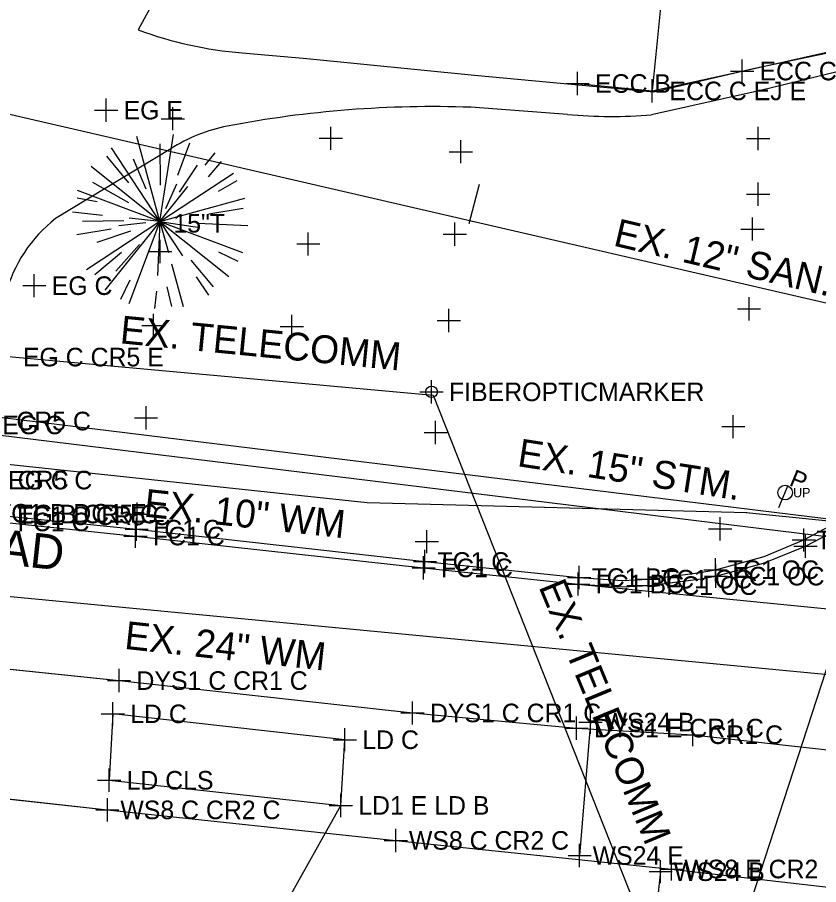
# Model space of a CAD drawing. Extents: x 1363693 to 1365209, y 422201 to 424153.
# Drawn here: x 1364136.5 to 1364205.5, y 423108.7 to 423183.4 of the extents above; entities that cross this region are included whole.
import ezdxf

# ---------------------------------------------------------------- set-up
doc = ezdxf.new("R2010")
doc.units = 0
for name, color, linetype in [('BASELINE-CL-RW', 7, 'Continuous'), ('DR_X_Storm_Sewer', 7, 'Continuous'), ('DR_X_Text', 7, 'Continuous'), ('O-ALGN-BASELINE-WERK-CL-RW', 7, 'Continuous'), ('OWNERS', 7, 'Continuous'), ('PM_X_Channelizing_Line', 7, 'Continuous'), ('PM_X_CL_Double_Solid', 7, 'Continuous'), ('PM_X_Stop_Line', 7, 'Continuous'), ('PV_X_Driveway', 7, 'Continuous'), ('PV_X_Joint', 7, 'Continuous'), ('RD_X_Text', 7, 'Continuous'), ('SG_X_Wiring', 7, 'Continuous'), ('SV_X_Original_Ground', 7, 'Continuous'), ('SV_X_Shot_Marker', 7, 'Continuous'), ('UT_X_Cable_TV_FO', 7, 'Continuous'), ('UT_X_FO', 7, 'Continuous'), ('UT_X_Gas', 7, 'Continuous'), ('UT_X_Misc_Cells', 7, 'Continuous'), ('UT_X_Sanitary_Line', 7, 'Continuous'), ('UT_X_Sanitary_Text', 7, 'Continuous'), ('UT_X_Telecom_FO', 7, 'Continuous'), ('UT_X_Telecom_Text', 7, 'Continuous'), ('UT_X_Unknown_Cells', 7, 'Continuous'), ('UT_X_Water', 7, 'Continuous'), ('UT_X_Water_Text', 7, 'Continuous'), ('VG_X_Cells', 7, 'Continuous'), ('VG_X_Text', 7, 'Continuous')]:
    doc.layers.add(name, color=color, linetype=linetype)

msp = doc.modelspace()

# ---------------------------------------------------------------- linework, layer by layer
at = {"layer": 'BASELINE-CL-RW'}
msp.add_lwpolyline([(1364135.44, 423140.481), (1364146.794, 423139.321), (1364171.621, 423136.542), (1364184.9, 423135.157), (1364188.638, 423134.918), (1364188.638, 423134.918), (1364190.871, 423135.022), (1364190.871, 423135.022), (1364195.136, 423135.571), (1364195.136, 423135.571), (1364196.63, 423135.835), (1364196.63, 423135.835), (1364200.837, 423136.985), (1364200.837, 423136.985), (1364204.251, 423138.395), (1364204.251, 423138.395), (1364206.466, 423139.572), (1364206.466, 423139.572), (1364210.799, 423142.123), (1364210.799, 423142.123), (1364211.473, 423142.559), (1364211.473, 423142.559), (1364213.077, 423143.69), (1364213.077, 423143.69)], dxfattribs=at)
at = {"layer": 'DR_X_Storm_Sewer'}
for points in [[(1364396.704, 423122.381), (1364292.466, 423129.632), (1364116.736, 423151.168)], [(1364116.553, 423149.679), (1364292.322, 423128.138), (1364396.6, 423120.885)]]:
    msp.add_lwpolyline(points, dxfattribs=at)
at = {"layer": 'O-ALGN-BASELINE-WERK-CL-RW'}
for points in [[(1363946.375, 423147.199), (1363971.317, 423144.667), (1363995.58, 423142.128), (1364021.135, 423139.461), (1364045.823, 423136.819), (1364070.743, 423134.279), (1364095.743, 423131.549), (1364120.337, 423128.876), (1364145.279, 423126.289), (1364170.549, 423123.503), (1364184.679, 423122.2), (1364194.698, 423121.631), (1364223.029, 423118.455), (1364241.587, 423116.486), (1364258.097, 423114.418), (1364276.821, 423112.152), (1364285.05, 423111.214), (1364289.541, 423110.849), (1364295.586, 423110.248), (1364319.585, 423107.658), (1364345.02, 423104.847), (1364369.674, 423102.16)], [(1363945.13, 423135.819), (1363969.932, 423133.318), (1363994.815, 423130.662), (1364019.895, 423128.137), (1364044.452, 423125.58), (1364069.276, 423123.015), (1364094.56, 423120.359), (1364119.159, 423117.933), (1364144.273, 423115.157), (1364169.12, 423112.53), (1364192.84, 423110.067), (1364221.831, 423106.718), (1364240.003, 423104.877), (1364257.486, 423102.742), (1364275.788, 423101.018), (1364283.924, 423100.028), (1364293.674, 423098.73), (1364296.797, 423098.651), (1364318.208, 423096.395), (1364343.743, 423093.638), (1364368.133, 423090.887)], [(1364184.826, 423134.603), (1364224.316, 423130.683), (1364242.388, 423128.438), (1364258.919, 423126.573), (1364295.558, 423122.265)]]:
    msp.add_lwpolyline(points, dxfattribs=at)
at = {"layer": 'OWNERS'}
msp.add_lwpolyline([(1364135.058, 423139.947), (1364146.696, 423138.733), (1364171.507, 423135.994), (1364184.826, 423134.603), (1364188.618, 423134.361), (1364188.618, 423134.361), (1364190.888, 423134.467), (1364190.888, 423134.467), (1364195.168, 423135.018), (1364195.168, 423135.018), (1364196.678, 423135.283), (1364196.678, 423135.283), (1364200.763, 423136.391), (1364200.763, 423136.391), (1364204.388, 423137.855), (1364204.388, 423137.855), (1364208.419, 423139.966)], dxfattribs=at)
at = {"layer": 'PM_X_Channelizing_Line'}
for p, q in [((1364120.337, 423128.876), (1364145.279, 423126.289)), ((1364145.279, 423126.289), (1364170.549, 423123.503)), ((1364170.549, 423123.503), (1364184.679, 423122.2)), ((1364185.88, 423122.714), (1364184.94, 423111.23)), ((1364119.159, 423117.933), (1364144.273, 423115.157)), ((1364119.159, 423117.933), (1364144.273, 423115.157)), ((1364144.273, 423115.157), (1364169.12, 423112.53)), ((1364144.273, 423115.157), (1364169.12, 423112.53)), ((1364169.12, 423112.53), (1364192.84, 423110.067)), ((1364169.12, 423112.53), (1364192.84, 423110.067)), ((1364191.916, 423109.839), (1364190.485, 423097.294))]:
    msp.add_line(p, q, dxfattribs=at)
at = {"layer": 'PM_X_CL_Double_Solid'}
for p, q in [((1364120.337, 423128.876), (1364145.279, 423126.289)), ((1364145.279, 423126.289), (1364170.549, 423123.503)), ((1364170.549, 423123.503), (1364184.679, 423122.2))]:
    msp.add_line(p, q, dxfattribs=at)
at = {"layer": 'PM_X_Stop_Line'}
for p, q in [((1364185.88, 423122.714), (1364184.94, 423111.23)), ((1364191.916, 423109.839), (1364190.485, 423097.294))]:
    msp.add_line(p, q, dxfattribs=at)
at = {"layer": 'PV_X_Driveway'}
for p, q in [((1364151.437, 423190.57), (1364146.925, 423182.315)), ((1364183.886, 423175.038), (1364175.578, 423175.651)), ((1364149.727, 423172.06), (1364139.816, 423166.071))]:
    msp.add_line(p, q, dxfattribs=at)
for points in [[(1364155.876, 423180.336), (1364161.445, 423179.857), (1364175.888, 423178.423), (1364191.323, 423176.97), (1364200.019, 423179.021), (1364207.804, 423180.664)], [(1364184.767, 423177.698), (1364191.174, 423177.06), (1364198.926, 423178.771), (1364207.772, 423180.738)], [(1364208.394, 423179.018), (1364200.501, 423177.107), (1364191.136, 423174.993)]]:
    msp.add_lwpolyline(points, dxfattribs=at)
for centre, radius, start, end in [((1364158.578, 423213.791), 33.564, 249.68381, 265.38195), ((1364172.285, 423082.171), 93.538, 87.98235, 100.89818), ((1364187.774, 423217.375), 42.515, 264.75308, 274.53567), ((1364157.147, 423160.664), 13.599, 100.79464, 123.06743), ((1364147.39, 423156.389), 12.293, 128.03422, 165.14623)]:
    msp.add_arc(centre, radius, start, end, dxfattribs=at)
at = {"layer": 'PV_X_Joint'}
msp.add_line((1364192.065, 423185.8), (1364191.174, 423177.06), dxfattribs=at)
at = {"layer": 'SG_X_Wiring'}
for p, q in [((1364144.741, 423123.426), (1364144.425, 423117.707)), ((1364164.726, 423121.199), (1364144.741, 423123.426)), ((1364164.375, 423115.543), (1364164.726, 423121.199)), ((1364144.425, 423117.707), (1364164.375, 423115.543)), ((1364156.437, 423101.419), (1364164.375, 423115.543))]:
    msp.add_line(p, q, dxfattribs=at)
at = {"layer": 'SV_X_Original_Ground'}
for p, q in [((1364149.912, 423173.667), (1364149.912, 423175.667)), ((1364148.912, 423174.667), (1364150.912, 423174.667)), ((1364163.508, 423171.978), (1364163.508, 423173.978)), ((1364200.309, 423171.954), (1364200.309, 423173.954)), ((1364162.508, 423172.978), (1364164.508, 423172.978)), ((1364174.709, 423170.828), (1364174.709, 423172.828)), ((1364199.309, 423172.954), (1364201.309, 423172.954)), ((1364173.709, 423171.828), (1364175.709, 423171.828)), ((1364200.322, 423167.171), (1364200.322, 423169.171)), ((1364199.322, 423168.171), (1364201.322, 423168.171)), ((1364199.819, 423164.167), (1364199.819, 423166.167)), ((1364174.194, 423163.734), (1364174.194, 423165.734)), ((1364161.576, 423162.883), (1364161.576, 423164.883)), ((1364173.194, 423164.734), (1364175.194, 423164.734)), ((1364198.819, 423165.167), (1364200.819, 423165.167)), ((1364148.824, 423162.227), (1364148.824, 423164.227)), ((1364160.576, 423163.883), (1364162.576, 423163.883)), ((1364147.824, 423163.227), (1364149.824, 423163.227)), ((1364199.524, 423157.29), (1364199.524, 423159.29)), ((1364148.257, 423155.863), (1364148.257, 423157.863)), ((1364173.672, 423156.293), (1364173.672, 423158.293)), ((1364198.524, 423158.29), (1364200.524, 423158.29)), ((1364160.159, 423155.776), (1364160.159, 423157.776)), ((1364172.672, 423157.293), (1364174.672, 423157.293)), ((1364147.257, 423156.863), (1364149.257, 423156.863)), ((1364159.159, 423156.776), (1364161.159, 423156.776)), ((1364172.19, 423150.15), (1364172.19, 423152.15)), ((1364171.19, 423151.15), (1364173.19, 423151.15)), ((1364147.604, 423147.92), (1364147.604, 423149.92)), ((1364146.604, 423148.92), (1364148.604, 423148.92)), ((1364198.173, 423147.156), (1364198.173, 423149.156)), ((1364172.54, 423146.645), (1364172.54, 423148.645)), ((1364197.173, 423148.156), (1364199.173, 423148.156)), ((1364171.54, 423147.645), (1364173.54, 423147.645)), ((1364146.83, 423139.628), (1364146.83, 423141.628)), ((1364145.83, 423140.628), (1364147.83, 423140.628)), ((1364197.036, 423138.349), (1364197.036, 423140.349)), ((1364171.774, 423137.252), (1364171.774, 423139.252)), ((1364196.036, 423139.349), (1364198.036, 423139.349)), ((1364170.774, 423138.252), (1364172.774, 423138.252)), ((1364145.279, 423125.289), (1364145.279, 423127.289)), ((1364144.279, 423126.289), (1364146.279, 423126.289)), ((1364170.549, 423122.503), (1364170.549, 423124.503)), ((1364169.549, 423123.503), (1364171.549, 423123.503)), ((1364185.88, 423121.714), (1364185.88, 423123.714)), ((1364184.679, 423121.2), (1364184.679, 423123.2)), ((1364183.679, 423122.2), (1364185.679, 423122.2)), ((1364184.88, 423122.714), (1364186.88, 423122.714)), ((1364194.698, 423120.631), (1364194.698, 423122.631)), ((1364193.698, 423121.631), (1364195.698, 423121.631)), ((1364144.273, 423114.157), (1364144.273, 423116.157)), ((1364164.375, 423114.543), (1364164.375, 423116.543)), ((1364163.375, 423115.543), (1364165.375, 423115.543)), ((1364143.273, 423115.157), (1364145.273, 423115.157)), ((1364169.12, 423111.53), (1364169.12, 423113.53)), ((1364168.12, 423112.53), (1364170.12, 423112.53)), ((1364184.94, 423110.23), (1364184.94, 423112.23)), ((1364183.94, 423111.23), (1364185.94, 423111.23)), ((1364191.916, 423108.839), (1364191.916, 423110.839)), ((1364192.84, 423109.067), (1364192.84, 423111.067)), ((1364191.84, 423110.067), (1364193.84, 423110.067)), ((1364190.916, 423109.839), (1364192.916, 423109.839))]:
    msp.add_line(p, q, dxfattribs=at)
at = {"layer": 'SV_X_Shot_Marker'}
for p, q in [((1364198.926, 423177.771), (1364198.926, 423179.771)), ((1364197.926, 423178.771), (1364199.926, 423178.771)), ((1364184.767, 423176.698), (1364184.767, 423178.698)), ((1364191.174, 423176.06), (1364191.174, 423178.06)), ((1364183.767, 423177.698), (1364185.767, 423177.698)), ((1364190.174, 423177.06), (1364192.174, 423177.06)), ((1364144.17, 423174.405), (1364144.17, 423176.405)), ((1364143.17, 423175.405), (1364145.17, 423175.405)), ((1364137.985, 423159.293), (1364137.985, 423161.293)), ((1364136.985, 423160.293), (1364138.985, 423160.293)), ((1364146.794, 423138.321), (1364146.794, 423140.321)), ((1364145.794, 423139.321), (1364147.794, 423139.321)), ((1364146.696, 423137.733), (1364146.696, 423139.733)), ((1364204.251, 423137.395), (1364204.251, 423139.395)), ((1364145.696, 423138.733), (1364147.696, 423138.733)), ((1364204.388, 423136.855), (1364204.388, 423138.855)), ((1364203.251, 423138.395), (1364205.251, 423138.395)), ((1364203.388, 423137.855), (1364205.388, 423137.855)), ((1364171.507, 423134.994), (1364171.507, 423136.994)), ((1364171.621, 423135.542), (1364171.621, 423137.542)), ((1364170.621, 423136.542), (1364172.621, 423136.542)), ((1364196.63, 423134.835), (1364196.63, 423136.835)), ((1364196.678, 423134.283), (1364196.678, 423136.283)), ((1364170.507, 423135.994), (1364172.507, 423135.994)), ((1364184.826, 423133.603), (1364184.826, 423135.603)), ((1364184.9, 423134.157), (1364184.9, 423136.157)), ((1364190.871, 423134.022), (1364190.871, 423136.022)), ((1364190.888, 423133.467), (1364190.888, 423135.467)), ((1364195.63, 423135.835), (1364197.63, 423135.835)), ((1364183.9, 423135.157), (1364185.9, 423135.157)), ((1364189.871, 423135.022), (1364191.871, 423135.022)), ((1364195.678, 423135.283), (1364197.678, 423135.283)), ((1364183.826, 423134.603), (1364185.826, 423134.603)), ((1364189.888, 423134.467), (1364191.888, 423134.467)), ((1364144.741, 423122.426), (1364144.741, 423124.426)), ((1364143.741, 423123.426), (1364145.741, 423123.426)), ((1364164.726, 423120.199), (1364164.726, 423122.199)), ((1364163.726, 423121.199), (1364165.726, 423121.199)), ((1364144.425, 423116.707), (1364144.425, 423118.707)), ((1364143.425, 423117.707), (1364145.425, 423117.707))]:
    msp.add_line(p, q, dxfattribs=at)
at = {"layer": 'UT_X_Cable_TV_FO'}
msp.add_circle((1364172.19, 423151.15), 0.5, dxfattribs=at)
at = {"layer": 'UT_X_FO'}
msp.add_circle((1364172.19, 423151.15), 0.5, dxfattribs=at)
at = {"layer": 'UT_X_Gas'}
msp.add_lwpolyline([(1364194.448, 423091.209), (1364220.328, 423170.624), (1364225.475, 423227.742)], dxfattribs=at)
at = {"layer": 'UT_X_Sanitary_Line'}
msp.add_line((1364175.424, 423165.653), (1364176.313, 423169.033), dxfattribs=at)
msp.add_lwpolyline([(1364693.403, 423102.755), (1364519.502, 423118.915), (1364254.219, 423147.686), (1364120.797, 423178.489), (1364080.299, 423181.531), (1364078.775, 423157.716), (1364068.834, 423074.38), (1364132.412, 423042.257), (1364111.643, 422924.766), (1364032.031, 422957.358)], dxfattribs=at)
at = {"layer": 'UT_X_Telecom_FO'}
for p, q in [((1364083.933, 423158.915), (1364172.332, 423150.853)), ((1364172.332, 423150.853), (1364198.74, 423084.146))]:
    msp.add_line(p, q, dxfattribs=at)
at = {"layer": 'UT_X_Unknown_Cells'}
msp.add_line((1364202.102, 423141.18), (1364202.905, 423143.125), dxfattribs=at)
msp.add_circle((1364202.636, 423142.474), 0.63, dxfattribs=at)
at = {"layer": 'UT_X_Water'}
for points in [[(1363800.135, 423180.715), (1364166.64, 423141.621), (1364199.33, 423140.767)], [(1363797.978, 423165.496), (1364047.142, 423141.995), (1364047.135, 423142.005), (1364251.213, 423122.543), (1364692.365, 423076.33)], [(1364199.274, 423140.77), (1364264.462, 423134.201), (1364302.919, 423131.268), (1364302.919, 423124.149), (1364488.328, 423104.035), (1364526.667, 423100.332), (1364656.437, 423088.194), (1364694.224, 423084.44)]]:
    msp.add_lwpolyline(points, dxfattribs=at)
at = {"layer": 'VG_X_Cells'}
for p, q in [((1364148.805, 423165.817), (1364146.8, 423173.131)), ((1364148.805, 423165.817), (1364149.959, 423173.312)), ((1364148.805, 423165.817), (1364144.638, 423172.154)), ((1364148.851, 423168.943), (1364148.818, 423172.495)), ((1364150.35, 423169.793), (1364151.378, 423172.593)), ((1364150.35, 423169.793), (1364151.378, 423172.593)), ((1364146.134, 423169.143), (1364144.223, 423171.433)), ((1364152.693, 423170.675), (1364153.544, 423171.738)), ((1364148.805, 423165.817), (1364142.884, 423170.556)), ((1364147.617, 423168.612), (1364146.52, 423171.192)), ((1364150.489, 423168.345), (1364152.044, 423170.677)), ((1364152.969, 423169.663), (1364154.098, 423170.985)), ((1364148.805, 423165.817), (1364155.142, 423169.984)), ((1364146.121, 423167.42), (1364143.028, 423169.168)), ((1364149.31, 423166.927), (1364150.249, 423169.069)), ((1364153.847, 423168.441), (1364155.46, 423169.335)), ((1364148.805, 423165.817), (1364141.71, 423168.494)), ((1364148.805, 423165.817), (1364151.211, 423168.823)), ((1364143.393, 423167.501), (1364141.683, 423167.817)), ((1364148.805, 423165.817), (1364156.119, 423167.822)), ((1364153.021, 423166.467), (1364155.96, 423166.977)), ((1364143.849, 423166.339), (1364141.263, 423166.612)), ((1364148.805, 423165.817), (1364146.158, 423166.096)), ((1364145.679, 423165.863), (1364142.127, 423165.83)), ((1364148.805, 423165.817), (1364142.468, 423161.65)), ((1364148.805, 423165.817), (1364144.066, 423159.896)), ((1364147.591, 423165.699), (1364145.267, 423165.441)), ((1364148.805, 423165.817), (1364146.128, 423158.722)), ((1364148.805, 423165.817), (1364148.587, 423161.155)), ((1364148.805, 423165.817), (1364149.538, 423163.143)), ((1364148.805, 423165.817), (1364150.743, 423162.87)), ((1364148.805, 423165.817), (1364154.726, 423161.078)), ((1364148.805, 423165.817), (1364155.9, 423163.14)), ((1364148.805, 423165.817), (1364152.233, 423165.297)), ((1364152.08, 423165.664), (1364156.38, 423165.463)), ((1364144.589, 423165.167), (1364141.65, 423164.657)), ((1364146.274, 423164.976), (1364143.369, 423164.011)), ((1364147.034, 423163.824), (1364145.001, 423161.535)), ((1364145.479, 423163.146), (1364143.189, 423161.235)), ((1364153.856, 423163.21), (1364155.516, 423162.407)), ((1364151.476, 423162.491), (1364153.387, 423160.201)), ((1364149.807, 423162.162), (1364150.81, 423158.503)), ((1364151.933, 423161.06), (1364152.972, 423159.48)), ((1364146.198, 423160.766), (1364145.395, 423159.106)), ((1364149.409, 423160.181), (1364149.797, 423158.486)), ((1364148.511, 423159.808), (1364148.347, 423158.312))]:
    msp.add_line(p, q, dxfattribs=at)

# ---------------------------------------------------------------- texts
at = {"layer": 'DR_X_Text'}
msp.add_text('EX. 15" STM.', height=2.4, rotation=351.19305, dxfattribs=at).set_placement((1364179.506, 423144.763))
at = {"layer": 'RD_X_Text'}
msp.add_text('WERK ROAD', height=3, rotation=353.80835, dxfattribs=at).set_placement((1364115.799, 423138.42))
at = {"layer": 'SV_X_Original_Ground'}
for s, p in [('FIBEROPTICMARKER', (1364173.69, 423150.35)), ('CR5 C', (1364136.437, 423147.838)), ('CR5 C', (1364136.556, 423142.754)), ('DYS1 C CR1 C', (1364146.779, 423125.489)), ('DYS1 C CR1 C', (1364172.049, 423122.703)), ('WS24 B', (1364186.999, 423121.914)), ('DYS1 E CR1 C', (1364186.179, 423121.4)), ('CR1 C', (1364196.035, 423120.831)), ('LD1 E LD B', (1364165.875, 423114.743)), ('WS8 C CR2 C', (1364145.392, 423114.357)), ('WS8 C CR2 C', (1364170.239, 423111.73)), ('WS24 E', (1364186.059, 423110.43)), ('WS8 E CR2 C', (1364193.959, 423109.267)), ('WS24 B', (1364193.035, 423109.039))]:
    msp.add_text(s, height=1.6, dxfattribs=at).set_placement(p)
at = {"layer": 'SV_X_Shot_Marker'}
for s, p in [('ECC C', (1364200.426, 423177.971)), ('ECC B', (1364186.267, 423176.898)), ('ECC C EJ E', (1364192.674, 423176.26)), ('EG E', (1364145.67, 423174.605)), ('EG C', (1364139.485, 423159.493)), ('EG C CR5 E', (1364137.002, 423153.344)), ('EG C', (1364135.23, 423147.5)), ('EG C', (1364135.72, 423142.746)), ('TC1 B DC1 E', (1364134.684, 423139.895)), ('EG B CR5 C', (1364136.495, 423139.83)), ('TC1 C CR5 C', (1364136.511, 423139.681)), ('FC1 C', (1364136.558, 423139.147)), ('TC1 C', (1364147.865, 423138.521)), ('FC1 C', (1364148.196, 423137.933)), ('TC1 B BC', (1364205.322, 423137.595)), ('TC1 C', (1364172.692, 423135.742)), ('FC1 C', (1364173.007, 423135.194)), ('TC1 OC', (1364197.701, 423135.035)), ('TC1 BC', (1364185.971, 423134.357)), ('TC1 OC', (1364191.942, 423134.222)), ('FC1 OC', (1364198.178, 423134.483)), ('FC1 BC', (1364186.326, 423133.803)), ('FC1 OC', (1364192.388, 423133.667)), ('LD C', (1364146.241, 423122.626)), ('LD C', (1364166.226, 423120.399)), ('LD CLS', (1364145.925, 423116.907))]:
    msp.add_text(s, height=1.6, dxfattribs=at).set_placement(p)
at = {"layer": 'UT_X_Misc_Cells'}
msp.add_text('UP', height=0.8, dxfattribs=at).set_placement((1364203.325, 423142.074))
at = {"layer": 'UT_X_Sanitary_Text'}
msp.add_text('EX. 12" SAN.', height=2.4, rotation=346.72219, dxfattribs=at).set_placement((1364187.759, 423163.755))
at = {"layer": 'UT_X_Telecom_Text'}
for rotation, p in [(354.4298, (1364145.299, 423155.337)), (292.50196, (1364181.385, 423134.375))]:
    msp.add_text('EX. TELECOMM', height=2.4, rotation=rotation, dxfattribs=at).set_placement(p)
at = {"layer": 'UT_X_Unknown_Cells'}
msp.add_text('P', height=1.503, rotation=337.58271, dxfattribs=at).set_placement((1364202.905, 423143.125))
at = {"layer": 'UT_X_Water_Text'}
for s, p in [('EX. 10" WM', (1364147.353, 423140.417)), ('EX. 24" WM', (1364145.682, 423129.028))]:
    msp.add_text(s, height=2.4, rotation=353.80061, dxfattribs=at).set_placement(p)
at = {"layer": 'VG_X_Text'}
msp.add_text('15"T', height=1.6, dxfattribs=at).set_placement((1364149.958, 423164.865))

doc.saveas('drawing.dxf')
